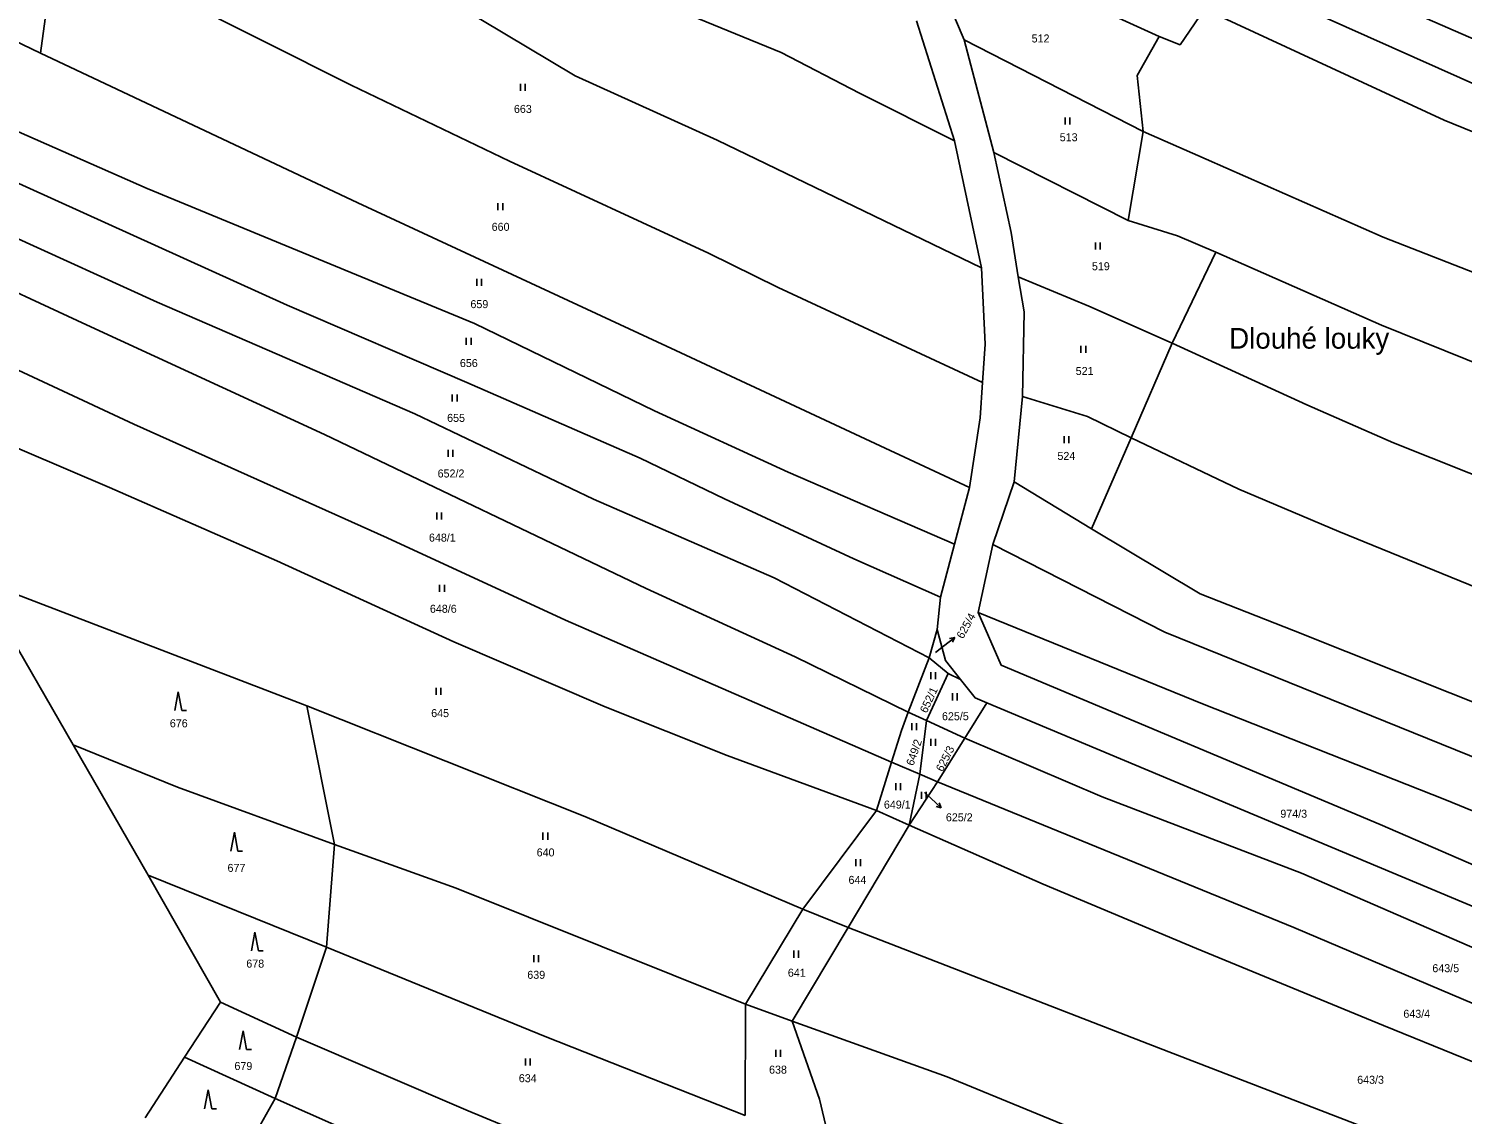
# Model space of a CAD drawing. Extents: x -7483133 to -743907, y -11317770 to -1129777.
# Drawn here: x -748843.6 to -748539, y -1130872.8 to -1130642.1 of the extents above; entities that cross this region are included whole.
import ezdxf

# ---------------------------------------------------------------- set-up
doc = ezdxf.new("R2010")
doc.units = 0
for name, color, linetype in [('Hranice parcel', 7, 'Continuous'), ('Parcelní čísla', 7, 'Continuous'), ('Pop  PČ popisy', 7, 'Continuous'), ('Značky kultur', 7, 'Continuous')]:
    doc.layers.add(name, color=color, linetype=linetype)

msp = doc.modelspace()

# ---------------------------------------------------------------- linework, layer by layer
at = {"layer": 'Hranice parcel'}
for p, q in [((-748655.15, -1130620.24), (-748603.37, -1130643.75)), ((-748644.81, -1130644.52), (-748655.15, -1130620.24)), ((-748841.05, -1130647.3), (-748837.76, -1130622.58)), ((-748654.93, -1130640.47), (-748646.91, -1130665.97)), ((-748848.58, -1130643.72), (-748841.05, -1130647.3)), ((-748644.81, -1130644.52), (-748606.79, -1130664)), ((-748638.54, -1130668.43), (-748644.81, -1130644.52)), ((-748606.79, -1130664), (-748609.99, -1130682.87)), ((-748646.91, -1130665.97), (-748641.16, -1130692.96)), ((-748638.54, -1130668.43), (-748609.99, -1130682.87)), ((-748591.33, -1130689.59), (-748600.62, -1130708.93)), ((-748609.37, -1130729.04), (-748600.62, -1130708.93)), ((-748634.19, -1130738.36), (-748632.44, -1130720.29)), ((-748609.37, -1130729.04), (-748617.75, -1130748.36)), ((-748643.72, -1130739.57), (-748646.89, -1130751.6)), ((-748638.72, -1130751.72), (-748634.19, -1130738.36)), ((-748634.19, -1130738.36), (-748617.75, -1130748.36)), ((-748646.89, -1130751.6), (-748649.86, -1130762.87)), ((-748641.83, -1130766.14), (-748638.72, -1130751.72)), ((-748854.35, -1130759.21), (-748834.13, -1130794.29)), ((-748784.49, -1130785.99), (-748853.32, -1130759.59)), ((-748649.86, -1130762.87), (-748650.55, -1130769.73)), ((-748650.55, -1130769.73), (-748652.25, -1130775.75)), ((-748652.25, -1130775.75), (-748656.74, -1130787.3)), ((-748652.25, -1130775.75), (-748648.22, -1130779.11)), ((-748648.22, -1130779.11), (-748652.83, -1130789.11)), ((-748648.22, -1130779.11), (-748645.64, -1130780.35)), ((-748778.58, -1130815.45), (-748784.49, -1130785.99)), ((-748644.72, -1130792.86), (-748640.02, -1130785.32)), ((-748652.83, -1130789.11), (-748656.74, -1130787.3)), ((-748652.83, -1130789.11), (-748654.25, -1130800.53)), ((-748644.72, -1130792.86), (-748652.83, -1130789.11)), ((-748818.2, -1130821.92), (-748834.13, -1130794.29)), ((-748650.5, -1130802.12), (-748644.72, -1130792.86)), ((-748663.47, -1130808.22), (-748660.26, -1130797.97)), ((-748654.25, -1130800.53), (-748660.26, -1130797.97)), ((-748654.25, -1130800.53), (-748656.51, -1130811.34)), ((-748650.5, -1130802.12), (-748654.25, -1130800.53)), ((-748656.51, -1130811.34), (-748650.5, -1130802.12)), ((-748663.47, -1130808.22), (-748679.08, -1130829.15)), ((-748656.51, -1130811.34), (-748663.47, -1130808.22)), ((-748656.51, -1130811.34), (-748669.5, -1130833.07)), ((-748778.58, -1130815.45), (-748780.28, -1130837.27)), ((-748818.2, -1130821.92), (-748780.28, -1130837.27)), ((-748802.84, -1130848.91), (-748818.2, -1130821.92)), ((-748691.29, -1130849.38), (-748679.08, -1130829.15)), ((-748669.5, -1130833.07), (-748679.08, -1130829.15)), ((-748681.37, -1130852.94), (-748669.5, -1130833.07)), ((-748780.28, -1130837.27), (-748786.7, -1130856.35)), ((-748810.46, -1130860.65), (-748802.84, -1130848.91)), ((-748802.84, -1130848.91), (-748786.7, -1130856.35)), ((-748691.29, -1130849.38), (-748691.38, -1130873.01)), ((-748681.37, -1130852.94), (-748691.29, -1130849.38)), ((-748786.7, -1130856.35), (-748791.23, -1130869.37)), ((-748818.81, -1130873.52), (-748810.46, -1130860.65)), ((-748810.46, -1130860.65), (-748791.23, -1130869.37)), ((-748791.23, -1130869.37), (-748798.57, -1130882.46))]:
    msp.add_line(p, q, dxfattribs=at)
for points in [[(-748646.91, -1130665.97), (-748667.03, -1130655.85), (-748683.71, -1130647.2), (-748719.03, -1130632.64), (-748739.03, -1130620.84), (-748765.84, -1130604.86), (-748780.39, -1130596.64), (-748810.8, -1130575.84)], [(-748641.16, -1130692.96), (-748697.34, -1130665.81), (-748727.46, -1130652.12), (-748747.5, -1130640.2), (-748767.58, -1130628.74), (-748812.78, -1130603.03)], [(-748340.95, -1130721.23), (-748371.81, -1130709.41), (-748485.85, -1130664.58), (-748534.39, -1130645.25), (-748586.34, -1130622.61)], [(-748640.91, -1130717.3), (-748684.38, -1130697.1), (-748699.16, -1130689.78), (-748741.42, -1130670.29), (-748775.09, -1130654.15), (-748831.53, -1130625.71)], [(-748337.1, -1130732.95), (-748347.47, -1130729.08), (-748459.12, -1130685.32), (-748534.17, -1130654.92), (-748588.68, -1130630.55)], [(-748593.74, -1130637.98), (-748598.96, -1130645.55), (-748603.37, -1130643.75)], [(-748332.9, -1130745.74), (-748359.6, -1130735.19), (-748427.81, -1130708.36), (-748542.83, -1130661.55), (-748593.74, -1130637.98)], [(-748603.37, -1130643.75), (-748608.06, -1130652.05), (-748606.79, -1130664)], [(-748643.72, -1130739.57), (-748706.1, -1130710.47), (-748773.66, -1130679.1), (-748841.05, -1130647.3)], [(-748646.89, -1130751.6), (-748682.21, -1130736.37), (-748710.6, -1130723.33), (-748748.86, -1130704.76), (-748818.41, -1130676.1), (-748855.94, -1130659.59)], [(-748606.79, -1130664), (-748593.41, -1130669.82), (-748555.79, -1130686.41), (-748521.14, -1130699.97), (-748463.67, -1130722.09), (-748402.55, -1130745.71), (-748322.49, -1130777.44)], [(-748649.86, -1130762.87), (-748668.24, -1130754.72), (-748695.74, -1130742.02), (-748713.67, -1130733.35), (-748750.5, -1130717.28), (-748788.68, -1130700.84), (-748860.1, -1130668.48)], [(-748633.32, -1130694.84), (-748634.87, -1130685.4), (-748638.54, -1130668.43)], [(-748652.25, -1130775.75), (-748685.2, -1130758.76), (-748723.6, -1130742.09), (-748761.55, -1130723.94), (-748816.32, -1130700.21), (-748847.4, -1130686.03), (-748860.58, -1130679.64)], [(-748609.99, -1130682.87), (-748599.51, -1130686.16), (-748591.33, -1130689.59)], [(-748591.33, -1130689.59), (-748556.18, -1130705.09), (-748511.54, -1130723.13), (-748468.11, -1130739.92), (-748424.93, -1130757.48), (-748407.79, -1130764.49), (-748381.4, -1130774.63), (-748330.32, -1130793.51), (-748323.6, -1130795.85)], [(-748656.74, -1130787.3), (-748680.72, -1130775.54), (-748712.39, -1130761.05), (-748780.75, -1130728.31), (-748831.33, -1130705.07), (-748858.25, -1130692.59)], [(-748641.16, -1130692.96), (-748640.37, -1130709.13), (-748640.91, -1130717.3)], [(-748633.32, -1130694.84), (-748618.36, -1130701.09), (-748600.62, -1130708.93)], [(-748632.44, -1130720.29), (-748632.1, -1130702.29), (-748633.32, -1130694.84)], [(-748855.58, -1130710.12), (-748821.23, -1130726.15), (-748767.45, -1130750.32), (-748729.5, -1130767.78), (-748660.26, -1130797.97)], [(-748600.62, -1130708.93), (-748572.02, -1130722.05), (-748553.57, -1130730.11), (-748529.63, -1130739.69), (-748429.06, -1130781.38), (-748394.01, -1130795.35), (-748336, -1130816.73)], [(-748640.91, -1130717.3), (-748641.41, -1130724.78), (-748643.72, -1130739.57)], [(-748632.44, -1130720.29), (-748618.62, -1130724.53), (-748609.37, -1130729.04)], [(-748663.47, -1130808.22), (-748695.21, -1130796.54), (-748721.13, -1130786.22), (-748753.25, -1130772.41), (-748790.9, -1130755.21), (-748826.39, -1130739.6), (-748853.82, -1130727.9)], [(-748609.37, -1130729.04), (-748586.47, -1130739.97), (-748565.25, -1130748.92), (-748478.86, -1130784.11), (-748430.59, -1130803.91), (-748354.99, -1130834.29)], [(-748617.75, -1130748.36), (-748594.66, -1130762.19), (-748574.85, -1130769.98), (-748508.41, -1130796.48), (-748448.56, -1130820.81), (-748391.34, -1130844.41), (-748350.77, -1130860.5)], [(-748638.72, -1130751.72), (-748602.16, -1130770.3), (-748522.97, -1130802.41), (-748472.42, -1130822.39), (-748429.14, -1130840.54), (-748407.16, -1130849.74), (-748367.71, -1130867.32)], [(-748641.83, -1130766.14), (-748594.17, -1130785.58), (-748542.67, -1130805.9), (-748476.15, -1130833.14), (-748440.81, -1130848.76), (-748384.89, -1130872.51)], [(-748384.89, -1130872.51), (-748392.79, -1130874.89), (-748407.29, -1130874.39), (-748504.41, -1130833.78), (-748556.44, -1130811.2), (-748636.94, -1130777.36), (-748641.83, -1130766.14)], [(-748650.55, -1130769.73), (-748648.82, -1130776.37), (-748645.64, -1130780.35)], [(-748645.64, -1130780.35), (-748642.52, -1130784.27), (-748640.02, -1130785.32)], [(-748679.08, -1130829.15), (-748725.39, -1130809.48), (-748784.49, -1130785.99)], [(-748640.02, -1130785.32), (-748543.51, -1130825.81), (-748464.71, -1130858.77), (-748407.23, -1130882.69)], [(-748660.26, -1130797.97), (-748658.12, -1130791.2), (-748656.74, -1130787.3)], [(-748834.13, -1130794.29), (-748811.99, -1130803.26), (-748778.58, -1130815.45)], [(-748417.27, -1130888.93), (-748482.75, -1130860.42), (-748530.93, -1130839.89), (-748573.14, -1130821.5), (-748615.5, -1130805.28), (-748644.72, -1130792.86)], [(-748430.56, -1130895.23), (-748489.17, -1130869.4), (-748574.8, -1130833.09), (-748650.5, -1130802.12)], [(-748444.32, -1130901.6), (-748490.53, -1130881.55), (-748521.6, -1130867.76), (-748555.74, -1130853.87), (-748595.49, -1130837.5), (-748628.03, -1130823.85), (-748656.51, -1130811.34)], [(-748691.29, -1130849.38), (-748752.74, -1130824.68), (-748778.58, -1130815.45)], [(-748476.62, -1130910.98), (-748520.26, -1130890.78), (-748603.55, -1130858.65), (-748669.5, -1130833.07)], [(-748691.38, -1130873.01), (-748733.87, -1130856.25), (-748780.28, -1130837.27)], [(-748681.37, -1130852.94), (-748675.59, -1130869.57), (-748673.21, -1130879.38)], [(-748501.67, -1130925.66), (-748539.81, -1130907.88), (-748568.68, -1130897.02), (-748612.61, -1130879.56), (-748648.46, -1130864.82), (-748681.37, -1130852.94)], [(-748691.56, -1130898.44), (-748724.77, -1130882.55), (-748750.23, -1130872.02), (-748786.7, -1130856.35)], [(-748676.59, -1130919.71), (-748742.5, -1130891), (-748791.23, -1130869.37)]]:
    msp.add_lwpolyline(points, dxfattribs=at)
at = {"layer": 'Pop  PČ popisy'}
for p, q in [((-748650.91, -1130774.65), (-748649.19, -1130773.31)), ((-748649.19, -1130773.31), (-748646.83, -1130771.46)), ((-748646.83, -1130771.46), (-748647.92, -1130771.68)), ((-748646.83, -1130771.46), (-748647.31, -1130772.47)), ((-748653.26, -1130804.36), (-748651.91, -1130805.62)), ((-748651.91, -1130805.62), (-748649.71, -1130807.67)), ((-748649.71, -1130807.67), (-748650.79, -1130807.35)), ((-748649.71, -1130807.67), (-748650.11, -1130806.62))]:
    msp.add_line(p, q, dxfattribs=at)
at = {"layer": 'Značky kultur'}
for p, q in [((-748739.1, -1130655.31), (-748739.1, -1130653.81)), ((-748738.1, -1130655.31), (-748738.1, -1130653.81)), ((-748623.39, -1130662.49), (-748623.39, -1130660.99)), ((-748622.39, -1130662.49), (-748622.39, -1130660.99)), ((-748743.88, -1130680.66), (-748743.88, -1130679.16)), ((-748742.88, -1130680.66), (-748742.88, -1130679.16)), ((-748616.92, -1130689.02), (-748616.92, -1130687.52)), ((-748615.92, -1130689.02), (-748615.92, -1130687.52)), ((-748748.37, -1130696.77), (-748748.37, -1130695.27)), ((-748747.37, -1130696.77), (-748747.37, -1130695.27)), ((-748750.61, -1130709.3), (-748750.61, -1130707.8)), ((-748749.61, -1130709.3), (-748749.61, -1130707.8)), ((-748620.01, -1130710.98), (-748620.01, -1130709.48)), ((-748619.01, -1130710.98), (-748619.01, -1130709.48)), ((-748753.58, -1130721.32), (-748753.58, -1130719.82)), ((-748752.58, -1130721.32), (-748752.58, -1130719.82)), ((-748623.59, -1130730.19), (-748623.59, -1130728.69)), ((-748622.59, -1130730.19), (-748622.59, -1130728.69)), ((-748754.49, -1130733.06), (-748754.49, -1130731.56)), ((-748753.49, -1130733.06), (-748753.49, -1130731.56)), ((-748756.88, -1130746.42), (-748756.88, -1130744.92)), ((-748755.88, -1130746.42), (-748755.88, -1130744.92)), ((-748756.27, -1130761.79), (-748756.27, -1130760.29)), ((-748755.27, -1130761.79), (-748755.27, -1130760.29)), ((-748651.93, -1130780.34), (-748651.93, -1130778.84)), ((-748650.93, -1130780.34), (-748650.93, -1130778.84)), ((-748811.81, -1130782.99), (-748812.56, -1130786.99)), ((-748811.06, -1130786.99), (-748811.81, -1130782.99)), ((-748757, -1130783.66), (-748757, -1130782.16)), ((-748756, -1130783.66), (-748756, -1130782.16)), ((-748647.32, -1130784.82), (-748647.32, -1130783.32)), ((-748646.32, -1130784.82), (-748646.32, -1130783.32)), ((-748811.06, -1130786.99), (-748810.06, -1130786.99)), ((-748655.93, -1130791.13), (-748655.93, -1130789.63)), ((-748654.93, -1130791.13), (-748654.93, -1130789.63)), ((-748651.9, -1130794.49), (-748651.9, -1130792.99)), ((-748650.9, -1130794.49), (-748650.9, -1130792.99)), ((-748659.38, -1130803.9), (-748659.38, -1130802.4)), ((-748658.38, -1130803.9), (-748658.38, -1130802.4)), ((-748653.89, -1130805.73), (-748653.89, -1130804.23)), ((-748652.89, -1130805.73), (-748652.89, -1130804.23)), ((-748799.88, -1130812.84), (-748800.63, -1130816.84)), ((-748799.13, -1130816.84), (-748799.88, -1130812.84)), ((-748734.32, -1130814.42), (-748734.32, -1130812.92)), ((-748733.32, -1130814.42), (-748733.32, -1130812.92)), ((-748799.13, -1130816.84), (-748798.13, -1130816.84)), ((-748667.83, -1130820.02), (-748667.83, -1130818.52)), ((-748666.83, -1130820.02), (-748666.83, -1130818.52)), ((-748795.53, -1130834.04), (-748796.28, -1130838.04)), ((-748794.78, -1130838.04), (-748795.53, -1130834.04)), ((-748794.78, -1130838.04), (-748793.78, -1130838.04)), ((-748681.03, -1130839.49), (-748681.03, -1130837.99)), ((-748680.03, -1130839.49), (-748680.03, -1130837.99)), ((-748736.26, -1130840.42), (-748736.26, -1130838.92)), ((-748735.26, -1130840.42), (-748735.26, -1130838.92)), ((-748798.03, -1130855.01), (-748798.78, -1130859.01)), ((-748797.28, -1130859.01), (-748798.03, -1130855.01)), ((-748797.28, -1130859.01), (-748796.28, -1130859.01)), ((-748684.86, -1130860.57), (-748684.86, -1130859.07)), ((-748683.86, -1130860.57), (-748683.86, -1130859.07)), ((-748738.06, -1130862.39), (-748738.06, -1130860.89)), ((-748737.06, -1130862.39), (-748737.06, -1130860.89)), ((-748805.45, -1130867.59), (-748806.2, -1130871.59)), ((-748804.7, -1130871.59), (-748805.45, -1130867.59)), ((-748804.7, -1130871.59), (-748803.7, -1130871.59))]:
    msp.add_line(p, q, dxfattribs=at)

# ---------------------------------------------------------------- texts
at = {"layer": 'Parcelní čísla'}
for s, p in [('512', (-748630.49, -1130645.05)), ('663', (-748740.49, -1130660.02)), ('513', (-748624.52, -1130666.04)), ('660', (-748745.22, -1130685.07)), ('519', (-748617.68, -1130693.44)), ('659', (-748749.73, -1130701.49)), ('656', (-748751.97, -1130714.01)), ('521', (-748621.13, -1130715.69)), ('655', (-748754.68, -1130725.66)), ('524', (-748625.01, -1130733.74)), ('652/2', (-748756.7, -1130737.47)), ('648/1', (-748758.54, -1130751.09)), ('648/6', (-748758.34, -1130766.21)), ('645', (-748758.07, -1130788.38)), ('676', (-748813.6, -1130790.54)), ('625/5', (-748649.54, -1130789.04)), ('649/1', (-748661.88, -1130807.81)), ('974/3', (-748577.65, -1130809.75)), ('625/2', (-748648.71, -1130810.51)), ('640', (-748735.66, -1130817.97)), ('677', (-748801.34, -1130821.26)), ('644', (-748669.4, -1130823.81)), ('678', (-748797.35, -1130841.59)), ('643/5', (-748545.35, -1130842.57)), ('639', (-748737.65, -1130843.97)), ('641', (-748682.29, -1130843.53)), ('643/4', (-748551.51, -1130852.25)), ('679', (-748799.87, -1130863.34)), ('638', (-748686.28, -1130864.12)), ('634', (-748739.45, -1130865.94)), ('643/3', (-748561.32, -1130866.27))]:
    msp.add_text(s, height=1.7, dxfattribs=at).set_placement(p)
for s, rotation, p in [('625/4', 61, (-748645.08, -1130771.88)), ('652/1', 65, (-748652.79, -1130787.66)), ('649/2', 71, (-748655.61, -1130798.83)), ('625/3', 63, (-748649.41, -1130800.11))]:
    msp.add_text(s, height=1.7, rotation=rotation, dxfattribs=at).set_placement(p)
at = {"layer": 'Pop  PČ popisy'}
msp.add_text('Dlouhé louky', height=4.4, dxfattribs=at).set_placement((-748588.52, -1130710.1))

doc.saveas('drawing.dxf')
